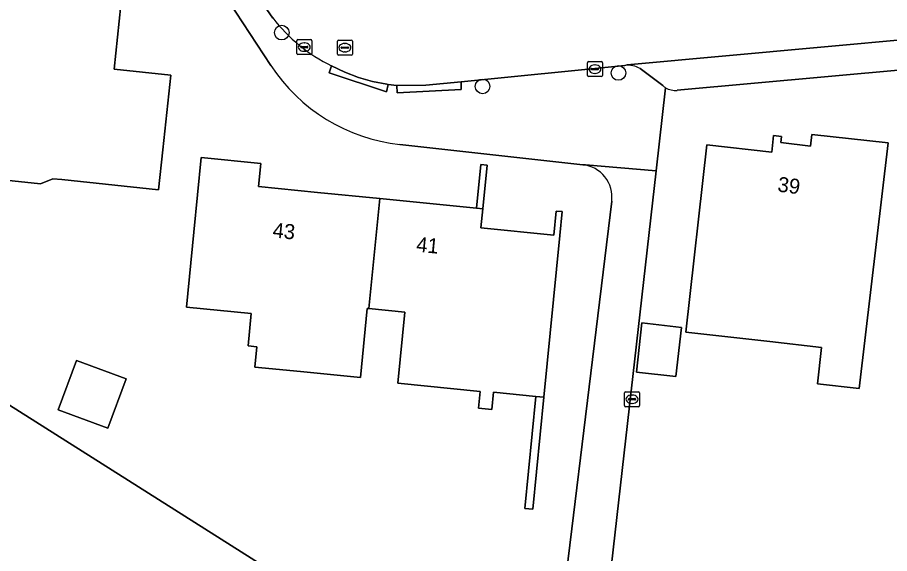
# Model space of a CAD drawing. Extents: x 162396 to 163643, y 386452 to 387406.
# Drawn here: x 163062.6 to 163120.8, y 386683.6 to 386719.3 of the extents above; entities that cross this region are included whole.
import ezdxf

# ---------------------------------------------------------------- set-up
doc = ezdxf.new("R2010")
doc.units = 0
for name, color, linetype in [('IMGEO_Boom', 7, 'Continuous'), ('IMGEO_Erf', 7, 'Continuous'), ('IMGEO_Groenvoorziening', 7, 'Continuous'), ('IMGEO_Kolk', 7, 'Continuous'), ('IMGEO_Muur', 7, 'Continuous'), ('IMGEO_Pand', 7, 'Continuous'), ('IMGEO_Pand_nummerreeks', 7, 'Continuous'), ('IMGEO_Parkeervlak_open', 7, 'Continuous'), ('IMGEO_Rijbaan_lokaal_open', 7, 'Continuous'), ('IMGEO_Rioolput', 7, 'Continuous'), ('IMGEO_Voetpad_open', 7, 'Continuous')]:
    doc.layers.add(name, color=color, linetype=linetype)

msp = doc.modelspace()

# ---------------------------------------------------------------- linework, layer by layer
at = {"layer": 'IMGEO_Boom'}
for centre in [(163080.228, 386718.301), (163102.709, 386715.615), (163093.636, 386714.716)]:
    msp.add_circle(centre, 0.489, dxfattribs=at)
at = {"layer": 'IMGEO_Erf'}
for points in [[(163079.49, 386716.116), (163075.748, 386721.818), (163062.275, 386742.065)], [(163015.183, 386724.559), (163016.209, 386723.896), (163016.667, 386722.344), (163026.239, 386716.082), (163097.834, 386670.816), (163102.259, 386707.064)], [(163136.803, 386717.15), (163131.948, 386716.758), (163106.635, 386714.454)], [(163105.857, 386714.628), (163105.226, 386709.074), (163100.687, 386669.113), (163169.53, 386624.376), (163169.693, 386624.27), (163170.774, 386633.603), (163171.8, 386643.594)], [(163100.334, 386709.488), (163088.112, 386710.842)]]:
    msp.add_lwpolyline(points, dxfattribs=at)
for points in [[(163065.533, 386723.218), (163065.578, 386723.647), (163066.633, 386723.535), (163066.583, 386723.071), (163069.161, 386722.797), (163069.206, 386723.215), (163069.813, 386723.151), (163069.493, 386720.139), (163069.037, 386715.858), (163072.81, 386715.457), (163072.282, 386710.486), (163071.997, 386707.809), (163065.544, 386708.495), (163064.933, 386708.56), (163064.113, 386708.215), (163060.514, 386708.598), (163059.694, 386709.117), (163060.077, 386712.718), (163060.759, 386719.132), (163061.288, 386724.103), (163061.917, 386724.036), (163061.872, 386723.607)], [(163118.777, 386694.563), (163115.994, 386694.874), (163116.266, 386697.308), (163112.817, 386697.694), (163107.212, 386698.322), (163108.612, 386710.823), (163112.94, 386710.338), (163113.062, 386711.432), (163113.593, 386711.372), (163113.554, 386710.984), (163115.534, 386710.722), (163115.622, 386711.512), (163120.714, 386710.942)], [(163093.525, 386709.508), (163093.934, 386709.468), (163093.646, 386706.553), (163093.521, 386705.281), (163098.398, 386704.8), (163098.556, 386706.399), (163098.952, 386706.36), (163098.794, 386704.761), (163097.73, 386693.975), (163096.994, 386686.515), (163096.452, 386686.568), (163097.188, 386694.029), (163094.359, 386694.309), (163094.246, 386693.155), (163093.365, 386693.242), (163093.476, 386694.37), (163087.976, 386694.913), (163088.444, 386699.655), (163086.048, 386699.892), (163085.932, 386699.903), (163085.477, 386695.292), (163081.475, 386695.687), (163078.439, 386695.987), (163078.574, 386697.353), (163077.977, 386697.412), (163078.19, 386699.565), (163073.86, 386699.992), (163074.354, 386704.999), (163074.845, 386709.974), (163078.82, 386709.582), (163078.667, 386708.031), (163082.608, 386707.642), (163086.771, 386707.231), (163093.238, 386706.593)], [(163103.911, 386695.662), (163104.277, 386698.934), (163106.913, 386698.639), (163106.546, 386695.367)], [(163066.515, 386696.427), (163069.831, 386695.198), (163068.611, 386691.906), (163065.294, 386693.136)]]:
    msp.add_lwpolyline(points, close=True, dxfattribs=at)
for centre, radius, start, end in [((163089.421, 386722.667), 11.897, 213.41079, 263.6817), ((163106.513, 386715.736), 1.288, 239.36341, 275.42306), ((163100.096, 386707.322), 2.179, 353.19176, 83.71736)]:
    msp.add_arc(centre, radius, start, end, dxfattribs=at)
at = {"layer": 'IMGEO_Groenvoorziening'}
msp.add_lwpolyline([(163071.256, 386681.192), (163096.099, 386665.463), (163098.658, 386670.324), (163097.834, 386670.816), (163026.239, 386716.082)], dxfattribs=at)
at = {"layer": 'IMGEO_Kolk'}
for p, q in [((163081.233, 386716.911), (163081.233, 386717.763)), ((163081.308, 386717.837), (163082.16, 386717.837)), ((163081.721, 386717.617), (163081.746, 386717.617)), ((163082.234, 386717.763), (163082.234, 386716.911)), ((163081.492, 386717.331), (163081.492, 386717.343)), ((163081.93, 386717.294), (163081.532, 386717.294)), ((163081.535, 386717.38), (163081.933, 386717.38)), ((163081.744, 386717.057), (163081.719, 386717.057)), ((163081.976, 386717.343), (163081.976, 386717.331)), ((163082.16, 386716.837), (163081.308, 386716.837)), ((163100.637, 386715.441), (163100.637, 386716.293)), ((163100.712, 386716.367), (163101.564, 386716.367)), ((163100.896, 386715.861), (163100.896, 386715.873)), ((163100.939, 386715.91), (163101.337, 386715.91)), ((163101.125, 386716.147), (163101.15, 386716.147)), ((163101.38, 386715.873), (163101.38, 386715.861)), ((163101.638, 386716.293), (163101.638, 386715.441)), ((163101.564, 386715.367), (163100.712, 386715.367)), ((163101.334, 386715.824), (163100.936, 386715.824)), ((163101.148, 386715.587), (163101.123, 386715.587)), ((163103.188, 386694.346), (163104.04, 386694.346)), ((163103.113, 386693.42), (163103.113, 386694.272)), ((163103.372, 386693.84), (163103.372, 386693.852)), ((163103.81, 386693.803), (163103.412, 386693.803)), ((163103.415, 386693.889), (163103.813, 386693.889)), ((163103.601, 386694.126), (163103.626, 386694.126)), ((163103.856, 386693.852), (163103.856, 386693.84)), ((163104.114, 386694.272), (163104.114, 386693.42)), ((163104.04, 386693.346), (163103.188, 386693.346)), ((163103.624, 386693.566), (163103.599, 386693.566))]:
    msp.add_line(p, q, dxfattribs=at)
for points in [[(163081.233, 386716.911), (163081.233, 386717.763)], [(163081.308, 386717.837), (163082.16, 386717.837)], [(163082.234, 386717.763), (163082.234, 386716.911)], [(163082.16, 386716.837), (163081.308, 386716.837)], [(163100.637, 386715.441), (163100.637, 386716.293)], [(163100.712, 386716.367), (163101.564, 386716.367)], [(163101.638, 386716.293), (163101.638, 386715.441)], [(163101.564, 386715.367), (163100.712, 386715.367)], [(163103.188, 386694.346), (163104.04, 386694.346)], [(163103.113, 386693.42), (163103.113, 386694.272)], [(163104.114, 386694.272), (163104.114, 386693.42)], [(163104.04, 386693.346), (163103.188, 386693.346)]]:
    msp.add_lwpolyline(points, dxfattribs=at)
for centre, radius, start, end in [((163081.31, 386717.761), 0.0765, 91.55205, 178.44795), ((163081.31, 386717.761), 0.0765, 91.55205, 178.44795), ((163082.158, 386717.761), 0.0765, 1.55205, 88.44795), ((163082.158, 386717.761), 0.0765, 1.55205, 88.44795), ((163081.532, 386717.34), 0.0403, 85.87752, 175.75265), ((163081.529, 386717.33), 0.0366, 178.93798, 274.71019), ((163081.933, 386717.337), 0.043, 264.86636, 352.45326), ((163081.937, 386717.342), 0.0386, 1.73085, 96.63898), ((163081.31, 386716.913), 0.0765, 181.55205, 268.44795), ((163081.31, 386716.913), 0.0765, 181.55205, 268.44795), ((163082.158, 386716.913), 0.0765, 271.55205, 358.44795), ((163082.158, 386716.913), 0.0765, 271.55205, 358.44795), ((163100.714, 386716.291), 0.0765, 91.55205, 178.44795), ((163100.714, 386716.291), 0.0765, 91.55205, 178.44795), ((163100.936, 386715.87), 0.0403, 85.87752, 175.75265), ((163100.933, 386715.86), 0.0366, 178.93798, 274.71019), ((163101.337, 386715.867), 0.043, 264.86636, 352.45326), ((163101.341, 386715.872), 0.0386, 1.73085, 96.63898), ((163101.562, 386716.291), 0.0765, 1.55205, 88.44795), ((163101.562, 386716.291), 0.0765, 1.55205, 88.44795), ((163100.714, 386715.443), 0.0765, 181.55205, 268.44795), ((163100.714, 386715.443), 0.0765, 181.55205, 268.44795), ((163101.562, 386715.443), 0.0765, 271.55205, 358.44795), ((163101.562, 386715.443), 0.0765, 271.55205, 358.44795), ((163103.19, 386694.27), 0.0765, 91.55205, 178.44795), ((163103.19, 386694.27), 0.0765, 91.55205, 178.44795), ((163104.038, 386694.27), 0.0765, 1.55205, 88.44795), ((163104.038, 386694.27), 0.0765, 1.55205, 88.44795), ((163103.412, 386693.849), 0.0403, 85.87752, 175.75265), ((163103.409, 386693.839), 0.0366, 178.93798, 274.71019), ((163103.813, 386693.846), 0.043, 264.86636, 352.45326), ((163103.817, 386693.851), 0.0386, 1.73085, 96.63898), ((163103.19, 386693.422), 0.0765, 181.55205, 268.44795), ((163103.19, 386693.422), 0.0765, 181.55205, 268.44795), ((163104.038, 386693.422), 0.0765, 271.55205, 358.44795), ((163104.038, 386693.422), 0.0765, 271.55205, 358.44795)]:
    msp.add_arc(centre, radius, start, end, dxfattribs=at)
for centre, major_axis, ratio, start_param, end_param in [((163081.72, 386717.337), (-0.387, 0.002), 0.722429, 4.712389, 7.853982), ((163081.745, 386717.337), (-0.39, 0.002), 0.717154, 1.570796, 4.712389), ((163101.124, 386715.867), (-0.387, 0.002), 0.722429, 4.712389, 7.853982), ((163101.149, 386715.867), (-0.39, 0.002), 0.717154, 1.570796, 4.712389), ((163103.6, 386693.846), (-0.387, 0.002), 0.722429, 4.712389, 7.853982), ((163103.625, 386693.846), (-0.39, 0.002), 0.717154, 1.570796, 4.712389)]:
    msp.add_ellipse(centre, major_axis=major_axis, ratio=ratio, start_param=start_param, end_param=end_param, dxfattribs=at)
at = {"layer": 'IMGEO_Muur'}
for points in [[(163093.646, 386706.553), (163093.934, 386709.468), (163093.525, 386709.508), (163093.238, 386706.593)], [(163097.188, 386694.029), (163096.452, 386686.568), (163096.994, 386686.515), (163097.73, 386693.975)]]:
    msp.add_lwpolyline(points, close=True, dxfattribs=at)
at = {"layer": 'IMGEO_Pand'}
for points in [[(163069.493, 386720.139), (163069.813, 386723.151), (163069.206, 386723.215), (163069.161, 386722.797), (163066.583, 386723.071), (163066.633, 386723.535), (163065.578, 386723.647), (163065.533, 386723.218), (163061.872, 386723.607), (163061.917, 386724.036), (163061.288, 386724.103), (163060.759, 386719.132), (163060.077, 386712.718), (163059.694, 386709.117), (163060.514, 386708.598), (163064.113, 386708.215), (163064.933, 386708.56), (163065.544, 386708.495), (163071.997, 386707.809), (163072.282, 386710.486), (163072.81, 386715.457), (163069.037, 386715.858)], [(163120.714, 386710.942), (163115.622, 386711.512), (163115.534, 386710.722), (163113.554, 386710.984), (163113.593, 386711.372), (163113.062, 386711.432), (163112.94, 386710.338), (163108.612, 386710.823), (163107.212, 386698.322), (163112.817, 386697.694), (163116.266, 386697.308), (163115.994, 386694.874), (163118.777, 386694.563)], [(163086.771, 386707.231), (163082.608, 386707.642), (163078.667, 386708.031), (163078.82, 386709.582), (163074.845, 386709.974), (163074.354, 386704.999), (163073.86, 386699.992), (163078.19, 386699.565), (163077.977, 386697.412), (163078.574, 386697.353), (163078.439, 386695.987), (163081.475, 386695.687), (163085.477, 386695.292), (163085.932, 386699.903), (163086.048, 386699.892)], [(163098.794, 386704.761), (163098.952, 386706.36), (163098.556, 386706.399), (163098.398, 386704.8), (163093.521, 386705.281), (163093.646, 386706.553), (163093.238, 386706.593), (163086.771, 386707.231), (163086.048, 386699.892), (163088.444, 386699.655), (163087.976, 386694.913), (163093.476, 386694.37), (163093.365, 386693.242), (163094.246, 386693.155), (163094.359, 386694.309), (163097.188, 386694.029), (163097.73, 386693.975)], [(163103.911, 386695.662), (163106.546, 386695.367), (163106.913, 386698.639), (163104.277, 386698.934)], [(163065.294, 386693.136), (163068.611, 386691.906), (163069.831, 386695.198), (163066.515, 386696.427)]]:
    msp.add_lwpolyline(points, close=True, dxfattribs=at)
at = {"layer": 'IMGEO_Parkeervlak_open'}
for points in [[(163133.859, 386718.264), (163135.507, 386719.088), (163103.286, 386716.164), (163103.144, 386716.11)], [(163106.635, 386714.454), (163131.948, 386716.758), (163133.859, 386718.264)], [(163104.162, 386715.901), (163105.665, 386714.767)]]:
    msp.add_lwpolyline(points, dxfattribs=at)
for centre, radius, start, end in [((163103.343, 386714.497), 1.626, 59.75805, 97.03821), ((163106.521, 386715.748), 1.302, 228.87533, 239.31873), ((163106.513, 386715.736), 1.288, 239.36341, 275.42306)]:
    msp.add_arc(centre, radius, start, end, dxfattribs=at)
at = {"layer": 'IMGEO_Rijbaan_lokaal_open'}
for points in [[(163059.121, 386750.304), (163059.355, 386750), (163061.185, 386747.272), (163062.126, 386745.866), (163079.033, 386720.129), (163079.637, 386719.279)], [(163083.553, 386716.09), (163084.432, 386715.658), (163085.346, 386715.307), (163086.288, 386715.039), (163087.25, 386714.855), (163087.331, 386714.844), (163087.91, 386714.78), (163089.847, 386714.79), (163092.201, 386715.015), (163103.144, 386716.11), (163103.286, 386716.164), (163135.507, 386719.088), (163137.228, 386719.108)]]:
    msp.add_lwpolyline(points, dxfattribs=at)
msp.add_arc((163088.306, 386725.926), 10.924, 217.47775, 244.20686, dxfattribs=at)
at = {"layer": 'IMGEO_Rioolput'}
for p, q in [((163083.94, 386716.873), (163083.94, 386717.725)), ((163084.015, 386717.799), (163084.867, 386717.799)), ((163084.941, 386717.725), (163084.941, 386716.873)), ((163084.199, 386717.293), (163084.199, 386717.305)), ((163084.637, 386717.256), (163084.239, 386717.256)), ((163084.242, 386717.342), (163084.64, 386717.342)), ((163084.451, 386717.019), (163084.426, 386717.019)), ((163084.428, 386717.579), (163084.453, 386717.579)), ((163084.683, 386717.305), (163084.683, 386717.293)), ((163084.867, 386716.799), (163084.015, 386716.799))]:
    msp.add_line(p, q, dxfattribs=at)
for points in [[(163083.94, 386716.873), (163083.94, 386717.725)], [(163084.015, 386717.799), (163084.867, 386717.799)], [(163084.941, 386717.725), (163084.941, 386716.873)], [(163084.867, 386716.799), (163084.015, 386716.799)]]:
    msp.add_lwpolyline(points, dxfattribs=at)
for centre, radius, start, end in [((163084.017, 386717.723), 0.0765, 91.55205, 178.44795), ((163084.017, 386717.723), 0.0765, 91.55205, 178.44795), ((163084.865, 386717.723), 0.0765, 1.55205, 88.44795), ((163084.865, 386717.723), 0.0765, 1.55205, 88.44795), ((163084.239, 386717.302), 0.0403, 85.87752, 175.75265), ((163084.236, 386717.292), 0.0366, 178.93798, 274.71019), ((163084.64, 386717.299), 0.043, 264.86636, 352.45326), ((163084.644, 386717.304), 0.0386, 1.73085, 96.63898), ((163084.017, 386716.875), 0.0765, 181.55205, 268.44795), ((163084.017, 386716.875), 0.0765, 181.55205, 268.44795), ((163084.865, 386716.875), 0.0765, 271.55205, 358.44795), ((163084.865, 386716.875), 0.0765, 271.55205, 358.44795)]:
    msp.add_arc(centre, radius, start, end, dxfattribs=at)
for centre, major_axis, ratio, start_param, end_param in [((163084.427, 386717.299), (-0.387, 0.002), 0.722429, 4.712389, 7.853982), ((163084.452, 386717.299), (-0.39, 0.002), 0.717154, 1.570796, 4.712389)]:
    msp.add_ellipse(centre, major_axis=major_axis, ratio=ratio, start_param=start_param, end_param=end_param, dxfattribs=at)
at = {"layer": 'IMGEO_Voetpad_open'}
for points in [[(163075.748, 386721.818), (163079.49, 386716.116)], [(163079.637, 386719.279), (163079.033, 386720.129)], [(163103.144, 386716.11), (163092.201, 386715.015), (163092.218, 386714.516), (163087.927, 386714.281), (163087.91, 386714.78), (163087.331, 386714.844), (163087.23, 386714.364), (163083.388, 386715.619), (163083.553, 386716.09)], [(163105.665, 386714.767), (163104.162, 386715.901)], [(163088.112, 386710.842), (163100.334, 386709.488), (163100.499, 386709.486), (163105.226, 386709.074), (163105.857, 386714.628)], [(163105.226, 386709.074), (163100.499, 386709.486), (163100.334, 386709.488)], [(163102.259, 386707.064), (163097.834, 386670.816), (163098.658, 386670.324), (163100.687, 386669.113), (163105.226, 386709.074)]]:
    msp.add_lwpolyline(points, dxfattribs=at)
for points in [[(163085.346, 386715.307), (163084.432, 386715.658), (163083.553, 386716.09), (163083.388, 386715.619), (163087.23, 386714.364), (163087.331, 386714.844), (163087.25, 386714.855), (163086.288, 386715.039)], [(163092.201, 386715.015), (163089.847, 386714.79), (163087.91, 386714.78), (163087.927, 386714.281), (163092.218, 386714.516)]]:
    msp.add_lwpolyline(points, close=True, dxfattribs=at)
for centre, radius, start, end in [((163088.306, 386725.926), 10.924, 217.47775, 244.20686), ((163089.421, 386722.667), 11.897, 213.41079, 263.6817), ((163103.343, 386714.497), 1.626, 59.75805, 97.03821), ((163106.521, 386715.748), 1.302, 228.87533, 239.31873), ((163100.096, 386707.322), 2.179, 353.19176, 83.71736)]:
    msp.add_arc(centre, radius, start, end, dxfattribs=at)

# ---------------------------------------------------------------- texts
at = {"layer": 'IMGEO_Pand_nummerreeks'}
for s, rotation, p in [('39', 352.45988, (163113.295, 386707.71)), ('43', 354.3621, (163079.588, 386704.643)), ('41', 354.3621, (163089.178, 386703.697))]:
    msp.add_text(s, height=1, rotation=rotation, dxfattribs=at).set_placement(p)

doc.saveas('drawing.dxf')
